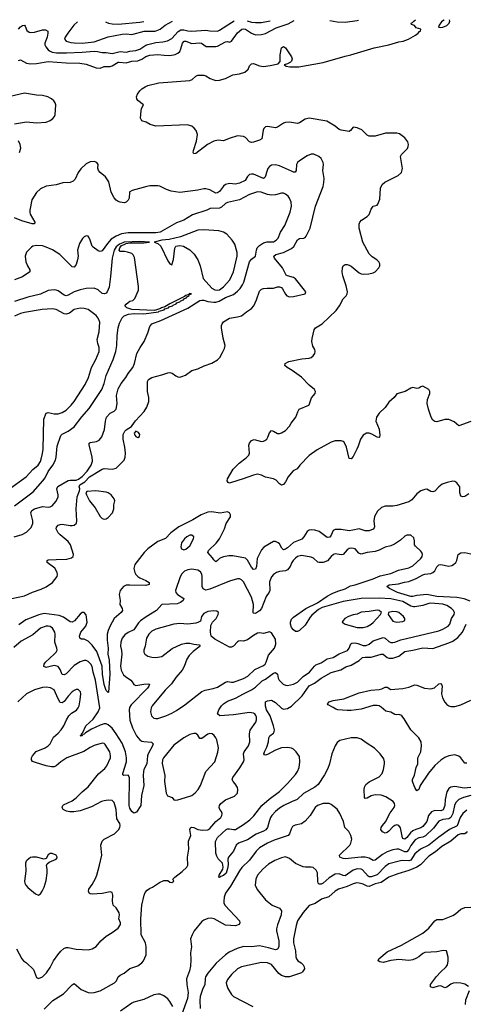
# Model space of a CAD drawing. Header units: inches. Extents: x 1550315 to 1685896, y 510706 to 640504.
# Tile 373 of 452: x 1642683 to 1647166, y 630613 to 640504. Entities that reach past the tile are written whole.
import ezdxf

# ---------------------------------------------------------------- set-up
doc = ezdxf.new("R2010")
doc.units = ezdxf.units.IN
doc.header["$MEASUREMENT"] = 0
doc.layers.add('B6643', color=7, linetype='Continuous')
doc.layers.add('B6644', color=7, linetype='Continuous')

msp = doc.modelspace()

# ---------------------------------------------------------------- linework, layer by layer
at = {"layer": 'B6643', "color": 5}
for points, elevation in [([(1647210, 636468.8), (1647090, 636424), (1647045.1, 636465.1), (1646990, 636486.6), (1646950, 636487.7), (1646870, 636464.4), (1646850, 636466.6), (1646830, 636482.4), (1646813.3, 636510), (1646785.1, 636590), (1646771.8, 636650), (1646775.1, 636690), (1646801.2, 636750), (1646801.2, 636770), (1646790, 636788.7), (1646730, 636822.7), (1646710, 636817.2), (1646690, 636803.7), (1646670, 636799.5), (1646630, 636809.4), (1646610, 636803.7), (1646551.7, 636768.3), (1646470, 636745.1), (1646440.3, 636710), (1646390, 636662.3), (1646350.6, 636609.4), (1646290, 636551.5), (1646263.2, 636510), (1646258.6, 636470), (1646290.2, 636390), (1646299.1, 636330), (1646295.8, 636310), (1646290, 636305.4), (1646270, 636309.8), (1646218.8, 636338.8), (1646190, 636349.8), (1646165.5, 636350), (1646131.7, 636330), (1646103.2, 636290), (1646081.3, 636218.7), (1646068, 636190), (1646030, 636116.9), (1646010, 636092.8), (1645990, 636096.2), (1645962.5, 636210), (1645938.8, 636258.8), (1645930, 636267.9), (1645910, 636274.4), (1645850, 636273.4), (1645810, 636259.6), (1645670, 636182.5), (1645590, 636124.7), (1645496.5, 636030), (1645466.5, 635993.5), (1645429.5, 635970.5), (1645407.8, 635950), (1645376.5, 635910), (1645350, 635860.7), (1645330, 635834), (1645310, 635827.6), (1645290, 635840.5), (1645256.7, 635876.7), (1645231.5, 635891.5), (1645150, 635909.3), (1645110, 635929.1), (1645070, 635937.5), (1645030, 635929.9), (1644927.7, 635890), (1644810, 635853.6), (1644789.6, 635849.6), (1644775.5, 635855.5), (1644765.2, 635870), (1644769.2, 635890), (1644826.3, 635990), (1644885.7, 636050), (1644957, 636103), (1644982, 636130), (1644989.7, 636150), (1644982, 636230), (1644989.6, 636250.4), (1645010, 636276), (1645034.8, 636285.2), (1645110, 636267.8), (1645130, 636269), (1645144.2, 636275.8), (1645162, 636290), (1645174, 636310), (1645190, 636354.8), (1645210, 636376.3), (1645230, 636370.4), (1645270, 636345.7), (1645290, 636346), (1645310, 636353.4), (1645350, 636378.3), (1645390, 636421.7), (1645408.2, 636451.8), (1645454.8, 636510), (1645473.8, 636566.2), (1645487.3, 636590), (1645584, 636630), (1645590, 636636), (1645613.6, 636706.4), (1645649.3, 636750), (1645651.8, 636770), (1645642.7, 636790), (1645590, 636831.6), (1645512.5, 636912.5), (1645419.3, 636979.3), (1645367.6, 637010), (1645344.5, 637030), (1645346, 637050), (1645384, 637070), (1645515.6, 637095.6), (1645590, 637103.1), (1645610, 637110.5), (1645630, 637126), (1645647, 637150), (1645649.5, 637170), (1645644.5, 637190), (1645625.5, 637225.5), (1645615.1, 637270), (1645617.5, 637302.5), (1645637.4, 637390), (1645653.6, 637410), (1645718, 637450), (1645858.2, 637581.8), (1645891.5, 637628.5), (1645930, 637700.5), (1645958.4, 637730), (1645969.7, 637750), (1645972.1, 637770), (1645961, 637830), (1645927.1, 637930), (1645919.2, 637970), (1645922, 638010), (1645930, 638030.6), (1645950, 638043.7), (1645970, 638044.6), (1645990, 638038.3), (1646010, 638028.9), (1646090, 637960.9), (1646110, 637950.3), (1646130, 637946.5), (1646188, 637950), (1646230, 637961.1), (1646250, 637970.4), (1646287, 638010), (1646297, 638030), (1646297, 638050), (1646287, 638070), (1646269.3, 638090), (1646221.8, 638121.8), (1646191, 638151), (1646128.8, 638268.8), (1646091.6, 638410), (1646089.7, 638450.3), (1646097, 638470), (1646115.1, 638490), (1646171.9, 638528.1), (1646190, 638548), (1646210, 638600.7), (1646230, 638630.5), (1646270, 638642), (1646277, 638650), (1646298, 638702), (1646306, 638810), (1646321.7, 638850), (1646348.4, 638871.6), (1646482.6, 638937.4), (1646516.4, 638970), (1646524.7, 639010), (1646506.4, 639130), (1646514.7, 639150), (1646574.2, 639210), (1646583.7, 639230), (1646586.3, 639250), (1646577.6, 639277.6), (1646550, 639316.9), (1646496, 639356), (1646470, 639365.7), (1646356, 639364), (1646250, 639333), (1646192.5, 639332.5), (1646170, 639344.5), (1646116.7, 639396.7), (1646070, 639419.3), (1646030, 639423.5), (1646003.1, 639390), (1645990, 639380.3), (1645910, 639394.5), (1645890, 639400.9), (1645850, 639433.6), (1645764.9, 639484.9), (1645590, 639514.7), (1645550, 639506), (1645490, 639468.2), (1645470, 639461.5), (1645390, 639476.2), (1645350, 639472.7), (1645330, 639464.1), (1645270, 639423.4), (1645250, 639417.8), (1645170, 639432.4), (1645151.6, 639428.4), (1645134, 639410), (1645126.5, 639393.5), (1645112, 639308), (1645090, 639293.6), (1645030, 639274), (1645010, 639269.8), (1644990, 639276), (1644950, 639319.7), (1644930, 639332), (1644870, 639336.1), (1644784, 639310), (1644730, 639287.3), (1644674.7, 639294.7), (1644630, 639284.8), (1644569.6, 639250.4), (1644450, 639160.5), (1644430, 639156), (1644425.1, 639170), (1644426.5, 639190), (1644456.8, 639283.2), (1644466.5, 639350), (1644452.9, 639390), (1644433.6, 639413.6), (1644410, 639433.6), (1644366.4, 639446.4), (1644050, 639434), (1643993.2, 639450), (1643953.1, 639473.1), (1643910, 639489.4), (1643896.5, 639516.5), (1643900.5, 639590), (1643906.7, 639613.3), (1643925.2, 639650), (1643870, 639692.7), (1643857, 639710), (1643855.1, 639730), (1643865.1, 639754.9), (1643889.3, 639790), (1643909.5, 639810), (1643940.9, 639830), (1643970, 639842.3), (1644079, 639870), (1644390, 639894.8), (1644415.6, 639904.4), (1644450, 639937.6), (1644470, 639946), (1644492.1, 639947.9), (1644530, 639945.4), (1644550, 639938.8), (1644593.2, 639913.2), (1644630, 639898.4), (1644650, 639894), (1644690, 639896.1), (1644748.1, 639911.9), (1644822.7, 639950), (1644890, 639960.1), (1644941.9, 639978.1), (1644969, 640000)], 580), ([(1642630, 639459.5), (1642750, 639479), (1642850.8, 639469.2), (1642950, 639475.6), (1642990, 639490.4), (1643016.2, 639510), (1643031.3, 639530), (1643038, 639550), (1643045.6, 639650), (1643039.8, 639670), (1643025.6, 639690), (1643002, 639710), (1642963.6, 639730), (1642910, 639742.4), (1642850, 639746.9), (1642730, 639765.7), (1642530, 639720.5)], 620), ([(1642681.8, 639170), (1642693.6, 639213.6), (1642689, 639250), (1642670, 639286)], 620), ([(1642603.7, 634690), (1642730, 634716.2), (1642810, 634753.8), (1642897.6, 634782.4), (1642950, 634808.2), (1643011.2, 634850), (1643058, 634910), (1643062.6, 634930), (1643059.7, 634950), (1643034.2, 634994.2), (1642959.6, 635050), (1642957.2, 635070), (1642970, 635076.4), (1643050, 635082.8), (1643155.2, 635084.8), (1643203.2, 635096.8), (1643219, 635110), (1643222.7, 635130), (1643194, 635230), (1643170, 635263.1), (1643088.6, 635328.6), (1643068.3, 635350), (1643049.7, 635390), (1643053.4, 635406.6), (1643070, 635424.9), (1643088, 635432), (1643110, 635434.6), (1643190, 635421.3), (1643210, 635422.4), (1643230, 635426), (1643252.2, 635447.8), (1643255.4, 635470), (1643248.2, 635590), (1643260.4, 635710), (1643284.5, 635770), (1643286.6, 635790), (1643279.3, 635810), (1643286.6, 635830), (1643337.4, 635862.6), (1643384.8, 635910), (1643510, 635989.1), (1643530, 635994.2), (1643610, 635989.2), (1643650, 636000.3), (1643730, 636079.3), (1643742.7, 636110), (1643746.2, 636150), (1643739.1, 636210), (1643720.8, 636290), (1643721.6, 636338.4), (1643737.6, 636370), (1643750, 636382.4), (1643803.5, 636416.5), (1643813, 636427), (1643846.7, 636473.3), (1643932.9, 636567.1), (1643959.7, 636610), (1643979.7, 636670), (1643978.7, 636710), (1643965.6, 636770), (1643964.5, 636850), (1643965.1, 636870), (1643976.9, 636890), (1644010, 636910.1), (1644110, 636936.2), (1644170, 636957.5), (1644190, 636959.8), (1644214.6, 636954.6), (1644250, 636926.7), (1644270, 636917.7), (1644290, 636914.3), (1644310, 636918.3), (1644347.6, 636932.4), (1644410, 636980.9), (1644470, 636996.5), (1644533.8, 637026.2), (1644610, 637052.7), (1644670, 637088.5), (1644690.8, 637110), (1644719.7, 637160.3), (1644739.1, 637200.9), (1644745.8, 637230), (1644726.3, 637306.3), (1644708.4, 637408.4), (1644708.8, 637431.2), (1644714.8, 637450), (1644730, 637470.3), (1644790, 637507.2), (1644870, 637518.7), (1644910, 637530.3), (1644958, 637570), (1645010, 637601.5), (1645031.6, 637630), (1645060.3, 637690), (1645090, 637778), (1645110, 637797.6), (1645130, 637805.3), (1645168.6, 637808.6), (1645230, 637806), (1645270, 637819.5), (1645290, 637820.4), (1645310, 637813), (1645321.8, 637801.8), (1645350, 637748), (1645364.4, 637730), (1645390, 637719.6), (1645430, 637722.3), (1645549, 637751), (1645554, 637770), (1645450, 637899.6), (1645430, 637913.6), (1645370, 637929.5), (1645358, 637938), (1645321.1, 638010), (1645240.9, 638110), (1645234.3, 638130), (1645254.7, 638145.3), (1645330, 638165.7), (1645410, 638204.7), (1645433, 638227), (1645470, 638294), (1645490, 638306.2), (1645535.1, 638310), (1645550, 638317.4), (1645559.8, 638330), (1645597.8, 638410), (1645650.9, 638630), (1645728.3, 638830), (1645736.9, 638870), (1645738.7, 638910), (1645725.1, 638990), (1645731.8, 639050), (1645729.6, 639069.7), (1645717.1, 639097.1), (1645709.4, 639110), (1645686, 639130), (1645633.8, 639153.8), (1645610, 639153.5), (1645570, 639136.9), (1645490, 639087.2), (1645470.3, 639070), (1645462.7, 639050), (1645457.4, 638990), (1645448.1, 638971.9), (1645430, 638972.8), (1645410, 638980.9), (1645290, 639036.8), (1645250, 639046.1), (1645210, 639041.2), (1645189.5, 639030.5), (1645175.2, 639010), (1645159, 638970), (1645149.3, 638930.7), (1645142.2, 638917.8), (1645130.6, 638910), (1645030, 638951.2), (1645010, 638953.3), (1644991, 638949), (1644970.1, 638929.9), (1644944.7, 638890), (1644890, 638861.3), (1644850, 638850.7), (1644790, 638859.1), (1644750, 638848), (1644730, 638832), (1644690, 638778.7), (1644670, 638763.7), (1644650, 638761.9), (1644590, 638794.3), (1644550, 638805), (1644530, 638805.7), (1644470, 638791.5), (1644290, 638767), (1644202.4, 638782.4), (1644157.7, 638797.7), (1644090, 638831.7), (1644070, 638835.4), (1643990, 638834.6), (1643959.1, 638830), (1643813.3, 638786.7), (1643790, 638774.5), (1643784.9, 638770), (1643782.3, 638710), (1643770, 638689.6), (1643750.4, 638670), (1643730, 638663.9), (1643690, 638670.9), (1643670, 638679.2), (1643650, 638691.9), (1643630, 638713.5), (1643601.6, 638770), (1643576.7, 638876.6), (1643544.8, 638924.8), (1643490, 638969.7), (1643474, 638990), (1643468, 639012), (1643469.5, 639050), (1643458, 639070), (1643430, 639078.7), (1643390, 639076.9), (1643350, 639057), (1643294.8, 639005.2), (1643270.3, 638970), (1643239.3, 638900.7), (1643219.1, 638880.9), (1643190, 638869.7), (1643116.3, 638863.7), (1643050, 638846), (1642947.4, 638832.6), (1642890, 638803.6), (1642851.4, 638768.6), (1642804.7, 638695.3), (1642783.2, 638590), (1642782.8, 638570), (1642789.3, 638549.3), (1642835.8, 638470), (1642830, 638454), (1642807.9, 638452.1), (1642704, 638484), (1642630, 638512.8)], 620), ([(1642627.4, 635307.4), (1642707.7, 635332.3), (1642750, 635354.3), (1642796.9, 635403.1), (1642815.7, 635444.3), (1642815.8, 635470), (1642794.8, 635550), (1642805.3, 635574.7), (1642830, 635591.1), (1642910, 635614.2), (1642970, 635607.6), (1642990, 635610.2), (1643010, 635621.3), (1643050, 635668.7), (1643069.8, 635710), (1643069.8, 635730), (1643055.8, 635790), (1643066.7, 635813.3), (1643170, 635873.3), (1643190, 635879.6), (1643250, 635879.8), (1643272.1, 635887.9), (1643310, 635915.8), (1643360.7, 635970), (1643401.1, 636030), (1643413.6, 636070), (1643411, 636111), (1643380.4, 636230), (1643380.9, 636250), (1643390, 636256.4), (1643454.9, 636265.1), (1643479.6, 636280.4), (1643507, 636313), (1643533.3, 636386.7), (1643543.7, 636470), (1643555, 636510), (1643590, 636552.8), (1643630, 636572), (1643650, 636590.8), (1643659.8, 636650), (1643654.4, 636730), (1643670, 636795.5), (1643701.2, 636850), (1643748.5, 636910), (1643771.3, 636950), (1643817.2, 637010), (1643833.6, 637050), (1643859.4, 637150), (1643891.3, 637210), (1643931.1, 637271.1), (1643970, 637359.5), (1643990, 637421.3), (1644010, 637449), (1644099.1, 637480.9), (1644370, 637607), (1644490, 637682.3), (1644510, 637687.8), (1644530, 637685.4), (1644570, 637673.1), (1644630, 637665), (1644650, 637665.9), (1644684, 637676), (1644750, 637712.7), (1644830, 637744.1), (1644870, 637776.5), (1644895.4, 637804.6), (1644920.9, 637839.1), (1644934.1, 637865.9), (1644989.1, 638070.9), (1645010, 638098), (1645050.6, 638129.4), (1645059, 638190), (1645068.2, 638211.8), (1645090, 638236.9), (1645130, 638262.2), (1645168.3, 638271.7), (1645230, 638273.8), (1645258.5, 638290), (1645276.4, 638310), (1645299.2, 638370), (1645343, 638437), (1645397.6, 638570), (1645412.3, 638632.3), (1645407.6, 638670), (1645390, 638712.7), (1645377, 638730), (1645352, 638750), (1645330, 638760.5), (1645310, 638761.6), (1645250, 638743.1), (1645210, 638740.3), (1645170, 638747.3), (1645108.2, 638771.8), (1645070, 638774.6), (1645050.9, 638769.1), (1644990, 638747.8), (1644890, 638695.1), (1644770, 638666.2), (1644750, 638656.8), (1644710, 638619.8), (1644690, 638611.8), (1644594.2, 638605.8), (1644561, 638590), (1644417.5, 638542.5), (1644330, 638489.8), (1644257.3, 638462.7), (1644091.4, 638368.6), (1644050, 638363.1), (1643770, 638363.8), (1643706.3, 638353.7), (1643649.7, 638330.3), (1643602.2, 638297.8), (1643562.7, 638257.3), (1643510, 638183.7), (1643490, 638176), (1643470, 638181.2), (1643418.6, 638218.6), (1643410, 638228.7), (1643391.2, 638290), (1643378, 638318), (1643370, 638329.4), (1643350, 638331.8), (1643330, 638322), (1643313.1, 638306.9), (1643284.7, 638255.3), (1643264.2, 638190), (1643268.1, 638130), (1643262.8, 638090), (1643250, 638046), (1643230, 638019.5), (1643210, 638020.9), (1643086.6, 638146.6), (1643011.6, 638191.6), (1642950, 638218.9), (1642910, 638230.9), (1642850, 638236.9), (1642816, 638230), (1642800.3, 638219.7), (1642751.7, 638168.3), (1642736, 638130), (1642744.7, 638070), (1642761.2, 638030), (1642784.9, 637990), (1642784.9, 637970), (1642710, 637920.8), (1642630.4, 637890)], 640), ([(1642630, 635620.9), (1642817.9, 635762.1), (1642916.5, 635870), (1642938.5, 635901.5), (1642970, 635966.3), (1643015.2, 636030), (1643041.7, 636078.3), (1643049.9, 636110.1), (1643058.7, 636221.3), (1643094, 636326), (1643110, 636339.6), (1643169.7, 636370), (1643230, 636415.6), (1643306.8, 636513.2), (1643381.6, 636598.4), (1643505.6, 636790), (1643529.7, 636849.7), (1643551.8, 636930), (1643620.8, 637090), (1643647.7, 637170), (1643656.5, 637230), (1643659.8, 637330), (1643671.6, 637408.4), (1643685.6, 637454.4), (1643711.1, 637510), (1643731.8, 637530), (1643774.9, 637545.1), (1643832.5, 637552.5), (1643930, 637550.4), (1644076, 637570), (1644083, 637577), (1644133.3, 637590), (1644141.2, 637598.8), (1644175.1, 637610), (1644182, 637618), (1644216.9, 637630), (1644222.8, 637637.2), (1644255.1, 637650), (1644261.8, 637658.2), (1644291.3, 637670), (1644300, 637680), (1644326, 637690), (1644337.5, 637702.5), (1644355.6, 637710), (1644360.4, 637719.6), (1644382.7, 637730), (1644380.2, 637739.8), (1644408, 637750), (1644390, 637753.6), (1644382.8, 637750), (1644379.8, 637740.2), (1644370, 637740.9), (1644350, 637732.8), (1644338, 637722), (1644190, 637651), (1644139.2, 637620.8), (1644107.7, 637610), (1644097.8, 637602.2), (1644036.3, 637583.7), (1643810, 637593), (1643757.2, 637610), (1643739.3, 637630), (1643750, 637646), (1643770, 637662.8), (1643790, 637674.8), (1643817.2, 637682.8), (1643838, 637702), (1643874.6, 637785.4), (1643874.6, 637825.4), (1643833.6, 638113.6), (1643823.1, 638143.1), (1643810, 638155.3), (1643766, 638170), (1643735.1, 638175.1), (1643690, 638174), (1643682.9, 638190), (1643687.9, 638212.1), (1643704.4, 638235.6), (1643742, 638250), (1643744.7, 638255.3), (1643796.5, 638263.5), (1643930, 638262), (1643986, 638270), (1643890, 638275.1), (1643730.8, 638270.8), (1643718.4, 638261.6), (1643683.1, 638250), (1643650, 638221.3), (1643630, 638189.4), (1643610.2, 638109.8), (1643595.5, 637924.5), (1643581.9, 637818.1), (1643560.2, 637770), (1643550, 637758), (1643533, 637750), (1643510, 637754.6), (1643470.4, 637790.4), (1643430, 637806.4), (1643350, 637803.7), (1643289.5, 637790.5), (1643230, 637769.9), (1643170, 637735.3), (1643150, 637728.8), (1643130, 637737.2), (1643070, 637779.7), (1643050, 637787.1), (1643029.7, 637789.7), (1642970, 637782.6), (1642892.2, 637747.8), (1642764.9, 637715.1), (1642630, 637671.7)], 660), ([(1642570, 635782.8), (1642748.4, 635911.6), (1642816.1, 635983.9), (1642867.4, 636030), (1642890, 636066.7), (1642897.8, 636090), (1642912.7, 636147.3), (1642918.3, 636190), (1642926.4, 636490), (1642947.1, 636552.9), (1642970, 636558.7), (1643030, 636543.2), (1643070, 636544.2), (1643110, 636556.3), (1643150, 636581.6), (1643198.4, 636630), (1643230.7, 636670), (1643339.4, 636840.6), (1643373.6, 636910), (1643402.3, 637010), (1643446.2, 637090), (1643481, 637170), (1643479.8, 637210), (1643465.5, 637250), (1643460.7, 637290), (1643480.3, 637370), (1643485.6, 637465.6), (1643470, 637506), (1643450.9, 637530.9), (1643371.6, 637591.6), (1643330, 637603.8), (1643290, 637606), (1643230, 637593.8), (1643182.6, 637557.4), (1643150, 637545.8), (1643127.7, 637547.7), (1643050, 637591.7), (1643010, 637598.4), (1642908.3, 637591.7), (1642730, 637561.8), (1642690, 637551.6), (1642630, 637524.2)], 680), ([(1647190, 635741.2), (1647150, 635712.7), (1647130, 635709.5), (1647110, 635719), (1647101.6, 635750), (1647100.5, 635810), (1647070, 635852), (1647050, 635863.7), (1647030, 635866.6), (1646975.5, 635855.5), (1646922.9, 635837.1), (1646890, 635812.3), (1646850, 635767), (1646830, 635762), (1646810, 635765.1), (1646770, 635786.6), (1646750, 635784.5), (1646710, 635769.6), (1646670, 635742), (1646619.7, 635680.3), (1646590, 635660.4), (1646470, 635623.5), (1646430, 635616.8), (1646350, 635617.7), (1646315.9, 635604.1), (1646274.7, 635565.3), (1646245.2, 635514.8), (1646238.3, 635470), (1646245.8, 635410), (1646241.8, 635398.2), (1646230, 635385.3), (1646190.7, 635370), (1646150.8, 635370.8), (1646090, 635389.8), (1646025.7, 635374.3), (1645990, 635370.7), (1645910, 635384), (1645850, 635384.2), (1645828.4, 635371.6), (1645810, 635326.6), (1645795, 635305), (1645770, 635301), (1645690, 635362.8), (1645645.4, 635374.6), (1645610, 635378.5), (1645590, 635375.8), (1645570, 635363.6), (1645535.6, 635310), (1645514.5, 635285.5), (1645430, 635252.8), (1645370, 635196.8), (1645350, 635183.8), (1645330, 635179.7), (1645314.8, 635194.8), (1645290, 635238.7), (1645278.7, 635250), (1645250, 635263.1), (1645230, 635261.8), (1645134.2, 635205.8), (1645110, 635176.9), (1645067.5, 635090), (1645059.8, 635010), (1645050, 634982.4), (1645030, 634981.7), (1645010, 635003.9), (1644970, 635073.6), (1644950, 635094.9), (1644823.5, 635116.5), (1644783.6, 635116.4), (1644730, 635107.6), (1644702, 635098), (1644688.2, 635090), (1644670, 635069.5), (1644650, 635058.4), (1644630, 635076.2), (1644617.7, 635097.7), (1644569.7, 635150), (1644576.9, 635170), (1644654.6, 635245.4), (1644688.9, 635290), (1644737.8, 635390), (1644756.3, 635443.7), (1644797.6, 635510), (1644797.6, 635530), (1644789.2, 635550), (1644770, 635558.7), (1644694.5, 635545.5), (1644610, 635561.6), (1644570, 635556.2), (1644503.5, 635530), (1644420.6, 635479.4), (1644279.4, 635410), (1644201.5, 635350), (1644147.2, 635292.8), (1644070, 635260.9), (1643970.2, 635190), (1643931, 635150), (1643837.4, 635030), (1643829.1, 634990), (1643839.1, 634950), (1643850.2, 634930), (1643869, 634910), (1643890, 634896.5), (1643950.4, 634870), (1643982, 634850), (1643982.8, 634830), (1643950, 634821.5), (1643790, 634825), (1643750, 634822), (1643723.8, 634810), (1643690.4, 634770), (1643680.3, 634730), (1643692, 634670), (1643688.4, 634630), (1643710.6, 634590), (1643715.5, 634570), (1643703, 634550), (1643630, 634489.5), (1643590, 634416.2), (1643570, 634367.6), (1643561.2, 634330), (1643561.7, 634270), (1643571, 634190), (1643569.1, 634130), (1643580.1, 634070), (1643586.4, 633930), (1643573.1, 633746.9), (1643570, 633746.3), (1643550, 633766), (1643530, 633826), (1643515.5, 633930), (1643510.5, 634010), (1643455.5, 634155.5), (1643410, 634219.8), (1643370, 634260.3), (1643330, 634280.3), (1643302.4, 634282.4), (1643287.6, 634290), (1643284.4, 634310), (1643295.4, 634350), (1643347.2, 634410), (1643361.2, 634450), (1643350, 634523.7), (1643330, 634549.6), (1643310, 634547.3), (1643290, 634533.6), (1643234.3, 634465.7), (1643210, 634451.5), (1643190, 634453.6), (1643122.4, 634502.4), (1643077.4, 634517.4), (1642930, 634538.6), (1642873.3, 634526.7), (1642745.5, 634474.5), (1642673.7, 634426.3)], 620), ([(1642930, 630563.1), (1643015.1, 630650), (1643121.6, 630718.4), (1643210, 630808), (1643230, 630821.1), (1643300.1, 630760.1), (1643370, 630730.1), (1643390, 630727.1), (1643430, 630730.2), (1643490, 630749.3), (1643633.3, 630830), (1643654.3, 630850), (1643672.5, 630887.5), (1643690, 630905.5), (1643730, 630924.4), (1643787.3, 630972.7), (1643870, 630998), (1643909.7, 631030), (1643923.9, 631050), (1643950.8, 631110), (1643953.5, 631190), (1643947, 631230), (1643902.8, 631310), (1643897.3, 631470), (1643909.8, 631610), (1643932.5, 631710), (1643943.4, 631736.6), (1643961.7, 631758.4), (1643984.4, 631775.6), (1644016, 631790), (1644085.1, 631834.9), (1644130, 631855.5), (1644170, 631854.8), (1644190, 631838.8), (1644210, 631836), (1644228.7, 631850), (1644221.2, 631870), (1644239.5, 631890), (1644314.8, 631945.2), (1644361.1, 631990), (1644369.6, 632010), (1644365.6, 632090), (1644379.7, 632170), (1644376, 632230), (1644378.5, 632250), (1644400.4, 632310), (1644391.6, 632370), (1644395.9, 632384.1), (1644410, 632393.7), (1644429.6, 632390.4), (1644470, 632370.3), (1644517.4, 632362.6), (1644570, 632366.7), (1644590, 632379.6), (1644651.9, 632448.1), (1644701.6, 632490), (1644713, 632510), (1644716.3, 632530), (1644710, 632549), (1644692, 632570), (1644685.1, 632590), (1644689.6, 632610), (1644702.9, 632630), (1644750, 632665.7), (1644837.8, 632702.2), (1644867.7, 632732.3), (1644874, 632770), (1644867.8, 632790), (1644846.7, 632826.7), (1644824.2, 632850), (1644816.9, 632870), (1644823.9, 632890), (1644893.4, 632986.6), (1644929.9, 633050), (1644935, 633070), (1644930.6, 633130), (1644937.7, 633150), (1644979.8, 633210), (1644992.9, 633250), (1644989.8, 633330), (1644994.8, 633365.2), (1645052.1, 633447.9), (1645059.2, 633470), (1645058.9, 633498.9), (1645054.5, 633514.5), (1645042, 633530), (1645030, 633536.4), (1644990, 633543.9), (1644830, 633521.3), (1644691.2, 633511.2), (1644669.6, 633530), (1644682, 633570), (1644708.4, 633610), (1644730, 633631.3), (1644770, 633658.8), (1644850, 633688.6), (1644928.1, 633731.9), (1645010, 633770.2), (1645050, 633798.9), (1645118.4, 633861.6), (1645150, 633879.3), (1645230, 633939.2), (1645250, 633947), (1645269.1, 633929.1), (1645277.6, 633890), (1645288, 633868), (1645328.5, 633828.5), (1645350, 633818.5), (1645370, 633815.5), (1645430, 633827.1), (1645470, 633850.2), (1645530, 633905), (1645593.3, 633950), (1645641.5, 634010), (1645657, 634023), (1645710, 634042.3), (1645770, 634082), (1645830, 634098.2), (1645890, 634134.3), (1645971.8, 634168.2), (1645990.5, 634189.5), (1646006.1, 634233.9), (1646017.7, 634242.3), (1646050, 634244.2), (1646078.4, 634238.4), (1646130, 634218.2), (1646161.4, 634218.6), (1646189.9, 634230.1), (1646230, 634262.6), (1646330, 634298.8), (1646350, 634292.2), (1646390, 634256.5), (1646410, 634248.7), (1646430, 634247.4), (1646450, 634250.9), (1646510, 634274.6), (1646890, 634365.5), (1646930, 634380.2), (1646982.6, 634410), (1647002.2, 634430), (1647016.8, 634490), (1647043.9, 634530), (1647047.2, 634550), (1647037.7, 634570), (1647018.3, 634590), (1646970, 634619.1), (1646930, 634631.4), (1646810, 634642.7), (1646790, 634639.9), (1646730, 634618), (1646650, 634604.2), (1646634.8, 634605.2), (1646610, 634612.3), (1646530, 634658.8), (1646410, 634685.7), (1646290, 634693.6), (1646110, 634688.2), (1645930, 634658.4), (1645720.1, 634599.9), (1645681.7, 634578.3), (1645616.7, 634523.3), (1645598.4, 634501.6), (1645550, 634421), (1645490, 634367.2), (1645470, 634358), (1645450, 634358.7), (1645430, 634373), (1645410, 634398.7), (1645400.3, 634430), (1645400.3, 634450), (1645410, 634480.3), (1645430, 634502.3), (1645555.6, 634590), (1645673.9, 634646.1), (1645770, 634712.6), (1645820.7, 634739.3), (1645875.4, 634764.6), (1645950, 634787.1), (1646003.5, 634816.5), (1646050, 634826.9), (1646230, 634887.5), (1646302.1, 634917.9), (1646410, 634939.4), (1646486.9, 634973.1), (1646590, 634997.4), (1646630, 635016.5), (1646708.6, 635090), (1646723.1, 635110), (1646727.4, 635130), (1646720.9, 635150), (1646710, 635165.1), (1646655.6, 635215.6), (1646647.6, 635230), (1646646.6, 635270), (1646638, 635298), (1646610, 635324), (1646570, 635325.2), (1646550, 635317.2), (1646505.7, 635274.3), (1646445.8, 635234.2), (1646410, 635219.1), (1646350, 635205.3), (1646290, 635174.6), (1646250, 635161.8), (1646170, 635152.1), (1646110, 635135.4), (1646085.7, 635145.7), (1646048.7, 635188.7), (1646016.3, 635196.3), (1645990, 635192.7), (1645970, 635177.7), (1645930, 635132.2), (1645910, 635126.4), (1645850, 635136.5), (1645833, 635130), (1645810, 635111), (1645772.3, 635067.7), (1645730, 635050.6), (1645690, 635049.8), (1645674.8, 635054.8), (1645633.3, 635093.3), (1645610, 635103.1), (1645510, 635119.7), (1645470, 635109.7), (1645450, 635095.4), (1645427, 635070), (1645413.7, 635050), (1645398, 635010), (1645370, 634978.2), (1645350, 634968.7), (1645290, 634959.7), (1645261, 634950), (1645230.7, 634930), (1645210, 634906), (1645190, 634855.3), (1645194, 634770), (1645188, 634752), (1645157.8, 634710), (1645110.1, 634589.9), (1645090, 634565.8), (1645050, 634538.3), (1645030, 634540.9), (1645026.6, 634546.6), (1645029.1, 634630), (1645010, 634701.6), (1644930, 634857), (1644910, 634878.4), (1644890, 634887.6), (1644870, 634886), (1644790, 634863.5), (1644590, 634782.9), (1644550, 634774.2), (1644525.6, 634785.6), (1644514.5, 634810), (1644515.8, 634910), (1644510, 634935.1), (1644496.8, 634956.8), (1644470, 634972.9), (1644410, 634984.5), (1644370, 634978.9), (1644336.7, 634963.3), (1644310, 634938.7), (1644292.4, 634907.6), (1644247.9, 634770), (1644250.3, 634750), (1644266, 634730), (1644330.3, 634690.3), (1644324.9, 634670), (1644298, 634650), (1644262.8, 634637.2), (1644110, 634627.8), (1644054.4, 634570), (1643953.7, 634506.3), (1643896.1, 634463.9), (1643876.5, 634443.5), (1643830, 634373.7), (1643770, 634347.9), (1643737.2, 634322.8), (1643710.2, 634290), (1643696.5, 634250), (1643695, 634210), (1643705.6, 634165.6), (1643707.5, 634130), (1643696.2, 634010), (1643702.8, 633970), (1643724.1, 633924.1), (1643744.7, 633904.7), (1643797.1, 633870), (1643813.4, 633853.4), (1643830, 633824.9), (1643850, 633814), (1643930, 633829.2), (1643972.9, 633832.9), (1643984.7, 633830), (1643979.5, 633810), (1643965.8, 633790), (1643800.4, 633619.6), (1643786.1, 633593.9), (1643780.9, 633570), (1643788.4, 633468.4), (1643814.2, 633390), (1643853.6, 633310), (1643889.4, 633269.4), (1643910, 633257.4), (1643930, 633251.5), (1644005.1, 633245.1), (1644023, 633230), (1644017.4, 633210), (1643971.3, 633128.7), (1643965.5, 633110), (1643958.3, 633030), (1643930, 632973), (1643923.9, 632950), (1643921.6, 632910), (1643929.4, 632810), (1643905.4, 632710), (1643898, 632610), (1643856.4, 632543.6), (1643830, 632532.6), (1643808.5, 632548.5), (1643790, 632583.5), (1643782.5, 632610), (1643783.5, 632890), (1643770, 632913), (1643729.6, 632909.6), (1643719, 632919), (1643717.6, 632930), (1643754.5, 633050), (1643754.5, 633090), (1643744.1, 633150), (1643710, 633237.3), (1643651.8, 633330), (1643610, 633385.6), (1643570, 633421.8), (1643550, 633430.7), (1643530, 633430.6), (1643490, 633417.7), (1643404.1, 633375.9), (1643341.8, 633338.2), (1643330, 633325.4), (1643318, 633322), (1643310, 633308.7), (1643289.5, 633310), (1643304, 633316), (1643304.2, 633330), (1643315.8, 633344.2), (1643345.3, 633410), (1643421.6, 633478.4), (1643470.6, 633550), (1643487.3, 633590), (1643444.4, 633870), (1643420.8, 633950), (1643410, 634006), (1643397.6, 634030), (1643370, 634057.4), (1643350, 634065.1), (1643330, 634065.1), (1643290, 634054), (1643230, 634015.3), (1643150, 633934.2), (1643130, 633920.9), (1643110, 633926.6), (1643090, 633977.6), (1643067.9, 634007.9), (1643030, 634015.8), (1642950, 633997.2), (1642926.5, 634006.5), (1642929.7, 634030), (1642943.1, 634050), (1643029.8, 634130), (1643048.4, 634150), (1643058, 634170), (1643056.4, 634190), (1643034.5, 634250), (1643039.8, 634330), (1643036.8, 634350), (1643012.2, 634390), (1642990, 634407.1), (1642970, 634412.1), (1642950, 634411), (1642890.2, 634389.8), (1642814.4, 634325.6), (1642697.6, 634262.4), (1642623.1, 634196.9)], 640), ([(1647203.2, 634663.2), (1647144.6, 634684.6), (1647070, 634698.3), (1646870, 634711.1), (1646770, 634728.5), (1646670, 634718.3), (1646630, 634708.8), (1646610, 634710.8), (1646474, 634750), (1646393.7, 634790), (1646369.5, 634810), (1646392.9, 634827.1), (1646484.8, 634835.2), (1646547.1, 634852.9), (1646590, 634859.8), (1646663.5, 634890), (1646730, 634928.7), (1646750, 634935.5), (1646810, 634939.3), (1646830, 634949.2), (1646850, 634969), (1646871.7, 635008.3), (1646890, 635027.9), (1646910, 635030.2), (1646990, 635013.7), (1647019.7, 635020.3), (1647038.9, 635030), (1647059.3, 635050), (1647069.8, 635070), (1647086, 635130), (1647110, 635147.9), (1647150, 635152.8), (1647210, 635139.1)], 620), ([(1647210, 632791.5), (1647144, 632784), (1647050, 632800.3), (1647010, 632794.2), (1646990, 632779.7), (1646971.5, 632748.5), (1646954.2, 632670), (1646950, 632609.5), (1646932.7, 632567.3), (1646910, 632556.7), (1646850, 632560.2), (1646815.4, 632544.6), (1646787.3, 632510), (1646770.1, 632449.9), (1646730, 632398.1), (1646710, 632384.8), (1646659, 632370), (1646630, 632355.1), (1646605.3, 632334.7), (1646570, 632289.9), (1646550, 632273.2), (1646530, 632279.7), (1646526.5, 632286.5), (1646505, 632385), (1646489.8, 632409.8), (1646470, 632414.5), (1646450, 632408.6), (1646430, 632394.7), (1646390, 632352.4), (1646370, 632338.3), (1646350, 632333.3), (1646324.1, 632344.1), (1646309.7, 632369.7), (1646312.8, 632390), (1646324, 632410), (1646354.9, 632445.1), (1646403.1, 632536.9), (1646443.1, 632590), (1646449.7, 632610), (1646445.1, 632630), (1646431.2, 632650), (1646357.9, 632697.9), (1646310, 632714.5), (1646250, 632717.1), (1646210, 632705.3), (1646170, 632682.2), (1646150, 632680.7), (1646145.3, 632690), (1646139.1, 632770), (1646144.9, 632795.1), (1646159, 632821), (1646190.9, 632849.1), (1646290, 632897.2), (1646321.2, 632930), (1646334.8, 632970), (1646344.7, 633030), (1646345.4, 633050), (1646338, 633078), (1646303, 633130), (1646245.6, 633185.6), (1646159.9, 633239.9), (1646110, 633277.7), (1646070, 633288.6), (1646010, 633291.1), (1645898, 633262), (1645870, 633243.7), (1645850, 633209.3), (1645816.5, 633130), (1645794, 633030), (1645777, 632983), (1645742.9, 632917.1), (1645678.3, 632821.7), (1645644.6, 632795.4), (1645530.2, 632730), (1645469.6, 632670.4), (1645410, 632647.5), (1645335.6, 632610), (1645290, 632582), (1645251, 632550), (1645214, 632510), (1645201.6, 632490), (1645185.4, 632450), (1645171.9, 632390), (1645153.6, 632366.4), (1645130, 632352.2), (1645057.3, 632322.7), (1644970, 632265.7), (1644878.8, 632230), (1644857.3, 632210), (1644828.2, 632151.8), (1644777.3, 632090), (1644773, 632070), (1644774.4, 632014.4), (1644770, 631978), (1644755.3, 631930), (1644730, 631907.2), (1644702.5, 631897.5), (1644690, 631886), (1644682, 631890), (1644685.2, 631910), (1644722.7, 631970), (1644726, 631990), (1644717.2, 632030), (1644675.1, 632075.1), (1644660.9, 632100.9), (1644652.7, 632130), (1644648.3, 632248.3), (1644669.8, 632290), (1644755.1, 632370), (1644770, 632376.3), (1644790, 632376.3), (1644830, 632367.1), (1644850, 632370.2), (1644930, 632419.7), (1644993.9, 632466.1), (1645033.6, 632506.4), (1645114.2, 632610), (1645186.7, 632673.3), (1645289.8, 632750), (1645371.6, 632830), (1645450, 632921.5), (1645470, 632950.3), (1645488.4, 632990), (1645496.1, 633050), (1645490, 633100.5), (1645458, 633150), (1645430, 633175), (1645410, 633185.3), (1645370, 633193.8), (1645310, 633190.6), (1645250, 633167.2), (1645170, 633121), (1645150, 633114), (1645140, 633120), (1645135.1, 633130), (1645140.2, 633150), (1645163.8, 633196.2), (1645180.5, 633250), (1645182.8, 633290), (1645195.4, 633310), (1645230, 633337.4), (1645238, 633350), (1645241, 633370), (1645231.7, 633410), (1645196.7, 633510), (1645160.4, 633570), (1645151.2, 633608.8), (1645151.5, 633650), (1645170, 633662), (1645210, 633666.7), (1645250, 633644.5), (1645310, 633586.2), (1645330, 633579.2), (1645370, 633585), (1645410, 633608.4), (1645517.1, 633710), (1645590, 633810.8), (1645642.1, 633837.9), (1645710, 633889.4), (1645810, 633946), (1645906.4, 633973.6), (1645955.7, 634004.3), (1646010, 634020.2), (1646090, 634066.7), (1646123.3, 634096.7), (1646150, 634101.2), (1646210, 634098.7), (1646310, 634130.1), (1646330, 634128.5), (1646370, 634097.8), (1646390, 634090.1), (1646430, 634090.9), (1646490, 634111.7), (1646550, 634156.6), (1646630, 634169.4), (1646730, 634193.6), (1646830, 634188.5), (1646990, 634243.5), (1647030, 634262), (1647081.5, 634298.5), (1647127.7, 634352.3), (1647166.3, 634430)], 620), ([(1642650.2, 631170.2), (1642703.1, 631070), (1642719.3, 631050), (1642750.2, 631030.2), (1642821.7, 630961.7), (1642850, 630880.7), (1642870, 630872.7), (1642910, 630888.8), (1642953.2, 630930), (1642990, 630981), (1643022, 631050), (1643064.5, 631110), (1643094.2, 631145.8), (1643126, 631174), (1643150, 631183.1), (1643170, 631183.1), (1643250, 631165.3), (1643370, 631160.4), (1643410, 631168.5), (1643450, 631192.4), (1643498.7, 631250), (1643550, 631297), (1643610, 631332.7), (1643670, 631378.4), (1643694.5, 631414.5), (1643694.7, 631430), (1643678.7, 631470), (1643683.6, 631510), (1643679.6, 631530), (1643650, 631582.9), (1643619.5, 631610), (1643614.5, 631650), (1643616.9, 631710), (1643610, 631736), (1643590, 631742.4), (1643510, 631726.6), (1643410, 631718.4), (1643390, 631722.7), (1643379, 631730), (1643372.7, 631750), (1643377.2, 631770), (1643410, 631816), (1643442.7, 631877.3), (1643456.2, 631910), (1643484.5, 632010), (1643506.6, 632110), (1643498, 632210), (1643509.2, 632250), (1643529.6, 632270.4), (1643634.5, 632325.5), (1643674.5, 632365.5), (1643686.6, 632390), (1643692, 632410), (1643689.3, 632430), (1643656.6, 632476.6), (1643650, 632568), (1643630, 632639), (1643610, 632660.9), (1643570, 632662.9), (1643530, 632658), (1643504.9, 632650), (1643403.1, 632596.9), (1643290, 632557.8), (1643226.1, 632546.1), (1643185.8, 632545.8), (1643152.1, 632552.1), (1643118, 632570), (1643109.6, 632590), (1643115.1, 632610), (1643123.7, 632616.3), (1643210, 632656), (1643250, 632685.3), (1643310, 632745.7), (1643370, 632797.4), (1643472.3, 632927.7), (1643537.8, 632982.2), (1643556.5, 633010), (1643592.6, 633090), (1643595.1, 633110), (1643587.5, 633147.5), (1643542.3, 633222.3), (1643530, 633233.6), (1643510, 633236.3), (1643430, 633212.2), (1643390, 633193.5), (1643326.4, 633153.6), (1643157.1, 633090), (1643095.3, 633050), (1643050, 633008.3), (1643030, 632999.1), (1643001.1, 632998.9), (1642950, 633009.7), (1642840.3, 633040.3), (1642812.3, 633052.3), (1642799.6, 633070), (1642799.7, 633090), (1642811.2, 633110), (1642849.2, 633150.8), (1642938, 633190), (1642968.3, 633210), (1642988.5, 633230), (1643022.6, 633297.4), (1643070, 633334.9), (1643100.5, 633370), (1643125.6, 633410), (1643151.6, 633470), (1643175.8, 633510), (1643202.9, 633537.1), (1643251.4, 633568.6), (1643269.7, 633590), (1643278.5, 633610), (1643291, 633670), (1643295.4, 633730), (1643292, 633752), (1643270, 633774), (1643250, 633773.6), (1643230, 633766), (1643210, 633751.5), (1643170, 633709.7), (1643130, 633656.3), (1643110, 633642.4), (1643090, 633646), (1643070, 633680.7), (1643030, 633772.4), (1642993.6, 633793.6), (1642950, 633798.8), (1642910, 633793.8), (1642830, 633772.7), (1642750, 633730.8), (1642663.2, 633650)], 660), ([(1647170, 633035.3), (1647150, 633035.6), (1647110.6, 633090), (1647090, 633106.5), (1647050, 633118.4), (1646990, 633107.9), (1646950, 633090.4), (1646910, 633065.4), (1646850, 633011), (1646785.5, 632934.5), (1646703.5, 632810), (1646690, 632769.5), (1646670, 632756.9), (1646650, 632789.7), (1646625.6, 632850), (1646624.6, 632870), (1646646.9, 632913.1), (1646663.4, 632990), (1646677.8, 633030), (1646679.5, 633090), (1646709.8, 633150), (1646716.2, 633210), (1646712.7, 633250), (1646689.9, 633290), (1646609.9, 633369.9), (1646541.2, 633481.2), (1646518.5, 633510), (1646510, 633518), (1646490, 633523.5), (1646470, 633521.2), (1646450, 633525.3), (1646410, 633548.2), (1646356.7, 633556.7), (1646310, 633598.6), (1646290.8, 633610), (1646270, 633615.4), (1646230, 633614.8), (1646110, 633579), (1646010, 633565.2), (1645970, 633564.3), (1645878, 633570), (1645856.2, 633576.2), (1645830, 633596), (1645781, 633621), (1645772.7, 633630), (1645787.8, 633650), (1645830, 633664.4), (1645937.4, 633682.6), (1646090, 633740.9), (1646209.3, 633770), (1646290, 633775.3), (1646317.9, 633782.2), (1646350, 633798.9), (1646370, 633798.9), (1646410, 633776.4), (1646530, 633784.2), (1646590, 633798.9), (1646650, 633822.3), (1646670, 633818.6), (1646747.9, 633787.9), (1646810, 633781.3), (1646846.8, 633793.2), (1646890, 633831.3), (1646910, 633837), (1646914.4, 633834.4), (1646923.6, 633810), (1646918.4, 633730), (1646926.2, 633690), (1646950, 633647.5), (1646970, 633623.9), (1646990, 633611.2), (1647010, 633605.2), (1647050, 633605.2), (1647110, 633622.6), (1647210, 633669.3)], 580), ([(1647210, 632711.1), (1647138, 632690), (1647091.4, 632668.6), (1647061.3, 632638.7), (1647048.8, 632611.2), (1647029.6, 632530), (1647010, 632489.1), (1646990, 632475.6), (1646930, 632469.3), (1646889.2, 632450.8), (1646836.6, 632383.4), (1646755.3, 632304.7), (1646730, 632293.2), (1646690, 632285.8), (1646654, 632266), (1646610, 632207.5), (1646590, 632166.3), (1646570, 632144.5), (1646550, 632143.9), (1646490, 632170.4), (1646468.9, 632171.1), (1646430, 632163.4), (1646370, 632144.5), (1646324, 632116), (1646250, 632060.3), (1646230, 632057.2), (1646190, 632082.4), (1646151.5, 632091.5), (1646110, 632091.4), (1645950, 632075.1), (1645930, 632076), (1645896.2, 632090), (1645891.6, 632110), (1645995.6, 632210), (1646005.6, 632230), (1646015.6, 632270), (1646007.3, 632310), (1645988.2, 632348.2), (1645947, 632390), (1645931.6, 632450), (1645897.4, 632530), (1645870, 632573.3), (1645810, 632620.5), (1645790, 632631), (1645730, 632631), (1645673, 632610), (1645650.2, 632589.8), (1645597.8, 632510), (1645550, 632454), (1645510, 632426.9), (1645448.7, 632411.3), (1645422.8, 632397.3), (1645406.5, 632373.5), (1645390, 632325.2), (1645377.3, 632310), (1645237.3, 632262.7), (1645170, 632230.6), (1645090, 632183.7), (1645057.5, 632150), (1644990, 632062.2), (1644914, 631986), (1644890, 631952.6), (1644799.2, 631800.8), (1644750.3, 631730), (1644736, 631690), (1644730.4, 631650), (1644732.7, 631630), (1644745.1, 631605.1), (1644890.3, 631450.3), (1644893.4, 631430), (1644885.5, 631414.5), (1644850, 631400.5), (1644750, 631408.4), (1644634, 631470), (1644603.4, 631476.6), (1644570, 631476), (1644530, 631459.1), (1644510, 631444), (1644435.8, 631350), (1644412.8, 631310), (1644397, 631270), (1644406.7, 631190), (1644397.1, 631130), (1644401.1, 631061.1), (1644396.7, 630996.7), (1644386, 630950), (1644357.3, 630870), (1644359.8, 630810), (1644374, 630730), (1644367.5, 630670), (1644310, 630512.7)], 640), ([(1647170, 632563.9), (1647130, 632530.6), (1647103.9, 632490), (1647074.7, 632405.2), (1646995.9, 632370), (1646890, 632292.3), (1646790, 632210.5), (1646707.6, 632172.4), (1646650, 632124.7), (1646610, 632062.1), (1646590, 632053.8), (1646530, 632057.2), (1646505.9, 632054.1), (1646390, 632023.2), (1646350, 631997.7), (1646270, 631914.7), (1646210, 631893.3), (1646190, 631893.9), (1646180.6, 631900.6), (1646122.7, 631962.7), (1646109.3, 631970), (1646070, 631973.2), (1646030, 631961.1), (1645950, 631904.1), (1645930, 631905.9), (1645890, 631923.7), (1645850, 631920.5), (1645790, 631883.9), (1645730, 631829), (1645710, 631819.8), (1645690, 631818.7), (1645680.5, 631830), (1645674, 631850), (1645672.9, 631932.9), (1645659.1, 631959.1), (1645630, 631986.3), (1645610, 631991.3), (1645551, 631989), (1645530, 631993.2), (1645450, 632027.4), (1645390, 632077.6), (1645350, 632094.5), (1645310, 632085.6), (1645244, 632056), (1645180, 632020), (1645122.4, 631970), (1645071.6, 631910), (1645053.8, 631870), (1645048, 631810), (1645065.8, 631765.8), (1645150, 631662), (1645216, 631610), (1645290, 631579.3), (1645311.2, 631551.2), (1645309.1, 631510), (1645270.2, 631410), (1645260.2, 631370), (1645260.2, 631350), (1645283.5, 631250), (1645283.5, 631190), (1645270, 631165.1), (1645250, 631158.2), (1645180.4, 631180.4), (1645090, 631201), (1645010, 631189), (1644930, 631192.5), (1644865.8, 631174.2), (1644784.6, 631135.4), (1644750, 631111.1), (1644653.9, 631026.1), (1644570, 630924), (1644549.2, 630890), (1644543.2, 630870), (1644539.7, 630810), (1644517.6, 630762.4), (1644495.5, 630690), (1644489.4, 630649.4), (1644494.9, 630570)], 660), ([(1647174.8, 632350), (1647165, 632335), (1647150, 632326.6), (1647110, 632324), (1647084.3, 632315.7), (1647010, 632251.8), (1646921.1, 632198.9), (1646855.9, 632144.1), (1646790, 632101.2), (1646704.9, 632015.1), (1646670, 631989.3), (1646590, 631956.4), (1646477.5, 631922.5), (1646390, 631888.3), (1646310, 631837.1), (1646250, 631821.7), (1646190, 631795.6), (1646170, 631799.2), (1646130, 631820.2), (1646090, 631831.1), (1646067.8, 631832.2), (1646030, 631823.7), (1645970, 631795), (1645883.8, 631770), (1645850, 631748.4), (1645787.3, 631692.7), (1645712.5, 631667.5), (1645650, 631624.8), (1645590, 631603.7), (1645530, 631536.2), (1645470.2, 631449.8), (1645456.6, 631403.4), (1645431.5, 631270), (1645432.8, 631230), (1645452.1, 631150), (1645454.6, 631090), (1645460.3, 631070), (1645475.5, 631050), (1645508, 631030), (1645528.4, 631010), (1645538.4, 630990), (1645542, 630970), (1645522.8, 630937.2), (1645512.2, 630927.8), (1645391.5, 630888.5), (1645350, 630888.1), (1645310, 630903.6), (1645283.7, 630923.7), (1645210, 631012.1), (1645170, 631027.6), (1645110, 631032.1), (1644910, 630989.7), (1644870, 630968.2), (1644810, 630913.6), (1644770, 630862), (1644756.5, 630830), (1644757.4, 630810), (1644771.8, 630770), (1644810, 630710.5), (1644830.2, 630690.2), (1645022, 630590)], 680), ([(1647188, 630790), (1647150, 630813.6), (1647110, 630824.5), (1647070, 630828.2), (1647035.4, 630824.6), (1647010, 630816.3), (1646970, 630785.4), (1646950, 630779.1), (1646910, 630796.8), (1646884.1, 630795.9), (1646830, 630779.2), (1646807.4, 630787.4), (1646806.4, 630810), (1646868.1, 630891.9), (1646905.4, 630934.6), (1646964.7, 630990), (1646977.6, 631010), (1646985.6, 631045.6), (1646985.6, 631085.6), (1646968.7, 631148.7), (1646933.2, 631153.2), (1646870, 631140.5), (1646750, 631133.6), (1646730, 631123.7), (1646690.7, 631090), (1646665.1, 631074.9), (1646630, 631059.7), (1646590, 631052.8), (1646490, 631061.6), (1646408.5, 631051.5), (1646330, 631033.2), (1646298, 631038), (1646282, 631050), (1646289.2, 631070), (1646370, 631139.5), (1646514.1, 631205.9), (1646730, 631326.7), (1646790, 631377.6), (1646850, 631451.5), (1646870, 631464.4), (1646930, 631465.6), (1647030, 631504.1), (1647059.1, 631520.9), (1647111.3, 631568.7), (1647150, 631585), (1647210, 631587.7)], 680), ([(1644220.2, 630590), (1644190, 630641.8), (1644170, 630666.6), (1644130, 630699.3), (1644093.6, 630713.6), (1644070, 630715), (1644028.9, 630708.9), (1643930, 630660.6), (1643830, 630634.8), (1643810, 630625.7), (1643696.3, 630543.7)], 640), ([(1647157.6, 630610), (1647160.8, 630659.2), (1647198.8, 630750)], 680)]:
    msp.add_lwpolyline(points, dxfattribs=dict(at, elevation=elevation))
for points, elevation in [([(1644530, 638392.1), (1644470.4, 638389.6), (1644295.8, 638324.2), (1644182.5, 638297.5), (1644110.2, 638289.8), (1644034, 638270), (1644070, 638257.3), (1644099.3, 638230), (1644170, 638081), (1644190, 638051.3), (1644210, 638042), (1644226, 638094), (1644239.5, 638210), (1644251.4, 638228.6), (1644290, 638236.9), (1644327.3, 638230), (1644390, 638192.5), (1644434, 638150), (1644471.1, 638091.1), (1644493.2, 638030), (1644523.4, 637903.4), (1644610, 637808.7), (1644642.8, 637790), (1644670, 637787.2), (1644690, 637791.8), (1644730, 637821.3), (1644793.3, 637890), (1644830.5, 637970), (1644867.1, 638130), (1644867, 638167), (1644841.2, 638250), (1644816, 638290), (1644761.2, 638350), (1644728.7, 638370), (1644682, 638382)], 660), ([(1643850, 636369.3), (1643833.4, 636350), (1643838.4, 636330), (1643850, 636315.5), (1643870, 636306.7), (1643884.5, 636315.5), (1643890, 636335.3), (1643876.6, 636356.6)], 620), ([(1643447.4, 635772.6), (1643356.8, 635763.2), (1643347.3, 635750), (1643352.4, 635730), (1643382.6, 635670), (1643441.5, 635601.5), (1643490, 635513), (1643510, 635492.7), (1643530, 635486), (1643550, 635490.5), (1643570, 635503.8), (1643614, 635550), (1643627.1, 635590), (1643628.3, 635631.7), (1643637, 635670), (1643632.3, 635690), (1643601.3, 635730), (1643570, 635749.8), (1643550, 635756.5)], 620), ([(1644410, 635326), (1644390, 635325.1), (1644359.1, 635310), (1644335.5, 635290), (1644308.2, 635250), (1644300.7, 635210), (1644307.5, 635187.5), (1644330, 635178.8), (1644350, 635185.5), (1644390, 635217.3), (1644426.6, 635290), (1644429.2, 635310)], 640), ([(1644630, 634565.1), (1644570, 634557.4), (1644530, 634538.7), (1644508.4, 634510), (1644496.7, 634463.3), (1644472.1, 634447.9), (1644450, 634441.6), (1644370, 634433), (1644290, 634439.3), (1644230, 634432.1), (1644050, 634381), (1644010, 634359.7), (1643978.9, 634330), (1643954.3, 634290), (1643943.1, 634210), (1643930.5, 634170), (1643930.5, 634150), (1643940.5, 634130), (1643970, 634108.5), (1644010, 634099.5), (1644050, 634097.6), (1644110, 634108.2), (1644211.8, 634188.2), (1644306, 634230), (1644350, 634240.3), (1644390, 634240.4), (1644430.4, 634230.4), (1644484.7, 634224.7), (1644496, 634210), (1644424.6, 634155.4), (1644384.8, 634115.2), (1644361.5, 634078.5), (1644334.2, 634005.8), (1644314.7, 633970), (1644250, 633894.3), (1644207.7, 633832.3), (1644142.8, 633770), (1644012.2, 633610), (1644002, 633590), (1643996.4, 633550), (1644005.5, 633510), (1644030, 633488.5), (1644050, 633483.1), (1644070, 633484.6), (1644150, 633511.4), (1644210, 633536.5), (1644257.3, 633562.7), (1644339.6, 633620.4), (1644510, 633756.5), (1644545.2, 633770), (1644625.7, 633785.7), (1644670, 633799.8), (1644750, 633849.2), (1644770, 633855.8), (1644810, 633848.9), (1644830, 633850.3), (1644930, 633884.7), (1644972.2, 633910), (1645043.6, 633976.4), (1645130, 634015), (1645145.8, 634030), (1645157.7, 634050), (1645181.4, 634118.6), (1645239.7, 634190), (1645254.7, 634230), (1645250, 634281.2), (1645210, 634346), (1645190, 634354), (1645130, 634338.3), (1645090, 634344.2), (1645070, 634341.1), (1645030, 634318.7), (1644970, 634273.3), (1644930, 634261), (1644896.7, 634263.3), (1644880.5, 634259.5), (1644870, 634254), (1644829, 634211), (1644810, 634200.5), (1644790, 634200.5), (1644640.5, 634280.5), (1644605.1, 634310), (1644598.7, 634350), (1644601.6, 634418.4), (1644618.4, 634450), (1644655.6, 634490), (1644674.5, 634530), (1644677.2, 634550), (1644662, 634562)], 660), ([(1646270, 634571.6), (1646190, 634557.4), (1646110, 634550.8), (1646070, 634532), (1646030, 634526.9), (1645982, 634510), (1645948, 634490), (1645930.6, 634470), (1645921, 634450), (1645951, 634430), (1646070, 634397.8), (1646130, 634397.3), (1646170, 634407.9), (1646209.6, 634430), (1646230, 634447), (1646305.6, 634530), (1646316, 634550), (1646290, 634567.6)], 660), ([(1646430, 634558.9), (1646386, 634550), (1646382, 634530), (1646430, 634460.5), (1646470, 634450.4), (1646530, 634457.1), (1646549.3, 634470), (1646549.4, 634490), (1646534, 634510), (1646490, 634547.6), (1646470, 634555.1)], 660), ([(1644430, 633334.3), (1644390, 633322.6), (1644330, 633288.5), (1644230, 633215.3), (1644125.3, 633090), (1644115.3, 633070), (1644112.8, 633032.8), (1644138.4, 632910), (1644137.6, 632850), (1644154.7, 632734.7), (1644167.6, 632707.6), (1644211.8, 632691.8), (1644230, 632667.3), (1644250, 632663.8), (1644270, 632666.7), (1644390, 632702.3), (1644410, 632710.3), (1644444, 632736), (1644472.8, 632770), (1644497.2, 632810), (1644549.8, 632950.2), (1644640.7, 633050), (1644672.9, 633147.1), (1644679.6, 633190), (1644660.5, 633270), (1644651.5, 633290), (1644634.7, 633314.7), (1644615.1, 633330), (1644590, 633333.3), (1644570, 633327.2), (1644510, 633284.4), (1644490, 633282.4), (1644470, 633318), (1644452, 633332)], 660), ([(1643010, 632129), (1642990, 632129), (1642970, 632112.7), (1642950, 632079), (1642930, 632072.3), (1642850, 632091.2), (1642810, 632091.3), (1642790, 632086), (1642758.2, 632061.8), (1642748.4, 632050), (1642742.4, 632030), (1642743.7, 631950), (1642730.5, 631850.5), (1642732.7, 631830), (1642743.8, 631810), (1642765.8, 631785.9), (1642841.7, 631721.7), (1642870, 631710.7), (1642890, 631724), (1642909.6, 631750.3), (1642927.6, 631790), (1642950, 631858), (1642959.7, 631930), (1642959.6, 631970), (1642953.2, 632006.8), (1642957.2, 632022.8), (1642978.6, 632041.4), (1643048, 632070), (1643057.2, 632082.8), (1643059, 632090), (1643048, 632110)], 680)]:
    msp.add_lwpolyline(points, close=True, dxfattribs=dict(at, elevation=elevation))
at = {"layer": 'B6644', "color": 5}
for points, elevation in [([(1642670, 640093.1), (1642690, 640099.5), (1642750, 640066.4), (1642790, 640059.4), (1642850, 640062.6), (1642970, 640085.2), (1643147.6, 640072.4), (1643287.8, 640067.8), (1643350, 640058.9), (1643450, 640019.4), (1643490, 640015.5), (1643532.3, 640032.3), (1643590, 640035.5), (1643610, 640041.3), (1643670, 640076.6), (1643681.2, 640078.8), (1643750, 640071.7), (1643810, 640087.3), (1643870, 640090.1), (1643910, 640106.9), (1643950, 640134.4), (1643990, 640148.3), (1644070, 640155.8), (1644133.5, 640146.5), (1644190, 640145.1), (1644244, 640156), (1644270, 640167.3), (1644290, 640185.3), (1644301.7, 640210), (1644317.9, 640270), (1644332.2, 640287.8), (1644350, 640289.4), (1644410, 640266.5), (1644490, 640270.8), (1644507.4, 640267.4), (1644554, 640234), (1644650, 640233.4), (1644670, 640237.6), (1644750, 640282.3), (1644770, 640283.6), (1644790, 640278.7), (1644810, 640288.2), (1644868.2, 640371.8), (1644911.5, 640408.5), (1644930, 640413.6), (1644950, 640410.6), (1645010, 640369.2), (1645050, 640352), (1645110, 640354.5), (1645150, 640365.5), (1645258.3, 640421.7), (1645377.4, 640462.6), (1645436.4, 640495.2)], 620), ([(1642670, 640407.4), (1642690, 640431.4), (1642710, 640446), (1642730, 640450.4), (1642738.9, 640438.9), (1642755.6, 640395.6), (1642778.2, 640378.2), (1642790, 640375.5), (1642830, 640380.2), (1642910, 640402.2), (1642940.7, 640400.7), (1642965.5, 640390), (1642966, 640370), (1642957.5, 640330), (1642933.8, 640270), (1642934.3, 640250), (1642943.6, 640230), (1642970, 640201.1), (1642983.1, 640190), (1643010, 640179), (1643051.8, 640171.8), (1643152.3, 640172.3), (1643310, 640177.3), (1643430, 640187.2), (1643464.5, 640184.5), (1643510, 640173.2), (1643550, 640173.9), (1643610, 640165.9), (1643690, 640186), (1643750, 640179), (1643790, 640189), (1643850, 640193.4), (1643890, 640209.5), (1643950, 640247.9), (1643970, 640255.4), (1644050, 640274), (1644118.3, 640281.7), (1644166.8, 640293.2), (1644210, 640315.9), (1644272.9, 640387.1), (1644298.7, 640401.3), (1644330, 640401.8), (1644370, 640391.2), (1644410, 640387.3), (1644550, 640399.5), (1644590, 640391.6), (1644670, 640390.2), (1644690, 640398.2), (1644810, 640477.5), (1644835.1, 640491.7)], 640), ([(1643264.1, 640482.7), (1643227.7, 640450), (1643165.5, 640370), (1643140.3, 640330), (1643134, 640310), (1643150.6, 640290), (1643196.4, 640276.4), (1643230.1, 640270.1), (1643310, 640267.3), (1643430, 640281.6), (1643570, 640332.9), (1643710, 640358.2), (1643750, 640361.7), (1643810, 640353.8), (1643930.9, 640389.1), (1644041.2, 640390), (1644091.2, 640410), (1644143.5, 640450), (1644215.8, 640488.2)], 660), ([(1643545.7, 640484.3), (1643574.8, 640470), (1643610, 640463), (1643670, 640459.6), (1643890, 640478.7), (1643928.6, 640486.5)], 680), ([(1644965.2, 640492.5), (1645010, 640480.3), (1645050, 640474.7), (1645110, 640477.4), (1645197.6, 640493.8)], 640), ([(1644969, 640000), (1644975.1, 640004.9), (1644990, 640039.5), (1645010, 640062.3), (1645030, 640064.4), (1645090, 640040.7), (1645130, 640034.5), (1645196.8, 640043.2), (1645278.6, 640061.4), (1645297.4, 640082.6), (1645298.9, 640150), (1645310, 640220.7), (1645330, 640234.9), (1645350, 640222.4), (1645411.4, 640130), (1645418.9, 640110), (1645411.7, 640088.3), (1645401.4, 640078.6), (1645370, 640060.9), (1645338, 640050), (1645358, 640038), (1645394, 640030), (1645486, 640030), (1645730, 640075.6), (1645950, 640138.8), (1646006.2, 640150), (1646240, 640220), (1646388.4, 640250), (1646490, 640281.8), (1646533.6, 640290), (1646586, 640310), (1646656.4, 640350), (1646682.4, 640370), (1646694.6, 640385.4), (1646706, 640390), (1646708.4, 640408.4), (1646663.2, 640423.2), (1646645.2, 640445.2), (1646615.3, 640455.3), (1646612.7, 640470), (1646625.5, 640474.5), (1646638, 640490), (1646656.8, 640502.2)], 580), ([(1645795.3, 640497.2), (1645870, 640483.7), (1645950, 640480.5), (1646070, 640495), (1646084.4, 640498.9)], 620), ([(1646944.9, 640503.9), (1646939.1, 640500.9), (1646917.6, 640482.4), (1646894.4, 640450), (1646887.3, 640430), (1646910, 640426.9), (1646930.3, 640430.3), (1646970, 640446.5), (1646995.5, 640470), (1647001.7, 640490), (1646995.9, 640504.2)], 580)]:
    msp.add_lwpolyline(points, dxfattribs=dict(at, elevation=elevation))

doc.saveas('drawing.dxf')
